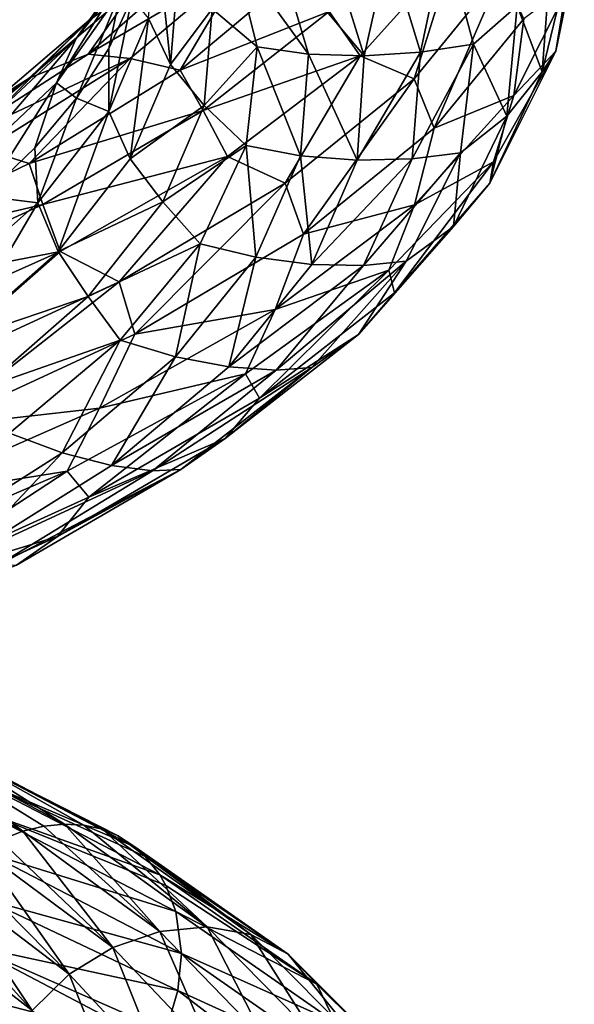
# Model space of a CAD drawing. Header units: metres. Extents: x -109 to 109, y -917 to 389.
# Tile 299 of 656: x 12 to 19, y -763 to -750. Entities that reach past the tile are written whole.
import ezdxf

# ---------------------------------------------------------------- set-up
doc = ezdxf.new("R2010")
doc.units = ezdxf.units.M
doc.layers.add('solid_24503124_XXX_01_SW0001_01', color=7, linetype='CONTINUOUS')

msp = doc.modelspace()

# ---------------------------------------------------------------- linework, layer by layer
at = {"layer": 'solid_24503124_XXX_01_SW0001_01'}
for points in [[(13.670398, -749.31781, -0.166517), (13.40184, -749.544922, -0.877706), (12.566813, -750.713806, 1.180154)], [(12.729406, -750.485657, 1.914993), (13.670398, -749.31781, -0.166517), (12.566813, -750.713806, 1.180154)], [(13.321112, -750.061218, 2.104276), (13.670398, -749.31781, -0.166517), (12.729406, -750.485657, 1.914993)], [(13.486463, -750.459473, -3.0372), (13.584034, -749.278137, -5.170799), (13.766292, -751.041992, -3.177778)], [(13.584034, -749.278137, -5.170799), (13.862451, -749.841309, -5.35554), (13.766292, -751.041992, -3.177778)], [(16.944944, -750.885254, -5.853386), (16.536627, -749.551086, -8.5249), (17.252733, -749.426331, -8.31025)], [(16.944944, -750.885254, -5.853386), (17.252733, -749.426331, -8.31025), (17.619246, -750.786316, -5.529457)], [(17.619246, -750.786316, -5.529457), (17.252733, -749.426331, -8.31025), (18.172472, -750.296265, -5.655796)], [(18.490871, -751.135803, -2.718194), (18.900143, -749.458618, -4.871021), (18.666811, -750.872681, -1.868962)], [(18.490871, -751.135803, -2.718194), (18.596617, -749.717651, -5.698404), (18.900143, -749.458618, -4.871021)], [(18.839584, -750.027344, -2.17627), (18.666811, -750.872681, -1.868962), (18.900143, -749.458618, -4.871021)], [(13.40184, -749.544922, -0.877706), (13.134823, -750.113647, -1.1073), (12.317387, -751.276794, 0.903333)], [(12.566813, -750.713806, 1.180154), (13.40184, -749.544922, -0.877706), (12.317387, -751.276794, 0.903333)], [(14.296838, -750.336792, -5.505129), (14.561173, -749.582092, -7.756188), (14.868669, -750.818176, -5.433784)], [(14.561173, -749.582092, -7.756188), (15.148587, -749.643982, -8.202566), (15.519681, -750.913696, -5.769076)], [(14.868669, -750.818176, -5.433784), (14.561173, -749.582092, -7.756188), (15.519681, -750.913696, -5.769076)], [(16.177582, -750.932556, 3.633647), (17.37454, -749.602844, 0.948092), (15.784654, -750.367615, 3.292688)], [(16.227377, -750.932617, -5.919211), (15.820426, -749.629456, -8.471795), (16.536627, -749.551086, -8.5249)], [(16.862782, -751.225342, 3.132262), (17.37454, -749.602844, 0.948092), (16.177582, -750.932556, 3.633647)], [(16.227377, -750.932617, -5.919211), (16.536627, -749.551086, -8.5249), (16.944944, -750.885254, -5.853386)], [(16.862782, -751.225342, 3.132262), (17.984636, -749.853149, 0.319443), (17.37454, -749.602844, 0.948092)], [(12.718803, -750.911255, 4.268185), (14.081161, -749.720642, 2.136878), (13.321112, -750.061218, 2.104276)], [(14.689666, -749.753723, 2.524538), (14.081161, -749.720642, 2.136878), (12.718803, -750.911255, 4.268185)], [(15.148587, -749.643982, -8.202566), (15.820426, -749.629456, -8.471795), (16.227377, -750.932617, -5.919211)], [(15.519681, -750.913696, -5.769076), (15.148587, -749.643982, -8.202566), (16.227377, -750.932617, -5.919211)], [(18.172472, -750.296265, -5.655796), (18.596617, -749.717651, -5.698404), (18.490871, -751.135803, -2.718194)], [(13.252691, -750.968872, 4.750885), (14.689666, -749.753723, 2.524538), (12.718803, -750.911255, 4.268185)], [(13.888215, -751.11676, 5.061466), (14.689666, -749.753723, 2.524538), (13.252691, -750.968872, 4.750885)], [(13.766292, -751.041992, -3.177778), (13.862451, -749.841309, -5.35554), (14.296838, -750.336792, -5.505129)], [(13.888215, -751.11676, 5.061466), (15.375787, -749.869507, 2.720465), (14.689666, -749.753723, 2.524538)], [(15.784654, -750.367615, 3.292688), (15.375787, -749.869507, 2.720465), (13.888215, -751.11676, 5.061466)], [(17.118992, -751.854431, 3.081109), (17.984636, -749.853149, 0.319443), (16.862782, -751.225342, 3.132262)], [(17.118992, -751.854431, 3.081109), (18.256607, -750.461548, 0.227305), (17.984636, -749.853149, 0.319443)], [(11.968544, -751.215881, 4.094966), (13.321112, -750.061218, 2.104276), (12.729406, -750.485657, 1.914993)], [(12.718803, -750.911255, 4.268185), (13.321112, -750.061218, 2.104276), (11.968544, -751.215881, 4.094966)], [(12.317387, -751.276794, 0.903333), (13.134823, -750.113647, -1.1073), (12.569743, -751.473633, -0.012058)], [(13.134823, -750.113647, -1.1073), (12.982675, -750.83783, -1.106392), (12.569743, -751.473633, -0.012058)], [(13.134823, -750.113647, -1.1073), (13.275875, -750.197815, -2.233581), (12.982675, -750.83783, -1.106392)], [(18.839584, -750.027344, -2.17627), (18.130062, -751.437744, 0.783002), (18.666811, -750.872681, -1.868962)], [(18.256607, -750.461548, 0.227305), (18.130062, -751.437744, 0.783002), (18.839584, -750.027344, -2.17627)], [(13.275875, -750.197815, -2.233581), (13.486463, -750.459473, -3.0372), (12.981082, -751.639954, -0.959865)], [(12.982675, -750.83783, -1.106392), (13.275875, -750.197815, -2.233581), (12.981082, -751.639954, -0.959865)], [(13.766292, -751.041992, -3.177778), (14.296838, -750.336792, -5.505129), (14.196728, -751.563049, -3.257722)], [(14.181121, -751.630066, 5.678975), (15.784654, -750.367615, 3.292688), (13.888215, -751.11676, 5.061466)], [(16.177582, -750.932556, 3.633647), (15.784654, -750.367615, 3.292688), (14.181121, -751.630066, 5.678975)], [(14.196728, -751.563049, -3.257722), (14.296838, -750.336792, -5.505129), (14.868669, -750.818176, -5.433784)], [(17.619246, -750.786316, -5.529457), (18.172472, -750.296265, -5.655796), (18.040627, -751.700562, -2.758269)], [(18.040627, -751.700562, -2.758269), (18.172472, -750.296265, -5.655796), (18.490871, -751.135803, -2.718194)], [(12.729406, -750.485657, 1.914993), (12.566813, -750.713806, 1.180154), (11.34623, -751.848755, 3.058449)], [(11.403049, -751.615417, 3.799904), (12.729406, -750.485657, 1.914993), (11.34623, -751.848755, 3.058449)], [(11.968544, -751.215881, 4.094966), (12.729406, -750.485657, 1.914993), (11.403049, -751.615417, 3.799904)], [(12.981082, -751.639954, -0.959865), (13.486463, -750.459473, -3.0372), (13.253667, -752.241821, -1.056856)], [(13.486463, -750.459473, -3.0372), (13.766292, -751.041992, -3.177778), (13.253667, -752.241821, -1.056856)], [(17.118992, -751.854431, 3.081109), (18.130062, -751.437744, 0.783002), (18.256607, -750.461548, 0.227305)], [(12.566813, -750.713806, 1.180154), (12.317387, -751.276794, 0.903333), (11.121988, -752.406128, 2.738187)], [(11.34623, -751.848755, 3.058449), (12.566813, -750.713806, 1.180154), (11.121988, -752.406128, 2.738187)], [(12.569743, -751.473633, -0.012058), (12.982675, -750.83783, -1.106392), (12.981082, -751.639954, -0.959865)], [(14.196728, -751.563049, -3.257722), (14.868669, -750.818176, -5.433784), (14.727092, -752.072388, -3.102674)], [(14.727092, -752.072388, -3.102674), (14.868669, -750.818176, -5.433784), (15.418557, -752.204651, -3.318279)], [(14.868669, -750.818176, -5.433784), (15.519681, -750.913696, -5.769076), (15.418557, -752.204651, -3.318279)], [(16.837465, -752.242859, -3.162306), (17.619246, -750.786316, -5.529457), (17.453463, -752.167847, -2.737693)], [(16.837465, -752.242859, -3.162306), (16.944944, -750.885254, -5.853386), (17.619246, -750.786316, -5.529457)], [(17.453463, -752.167847, -2.737693), (17.619246, -750.786316, -5.529457), (18.040627, -751.700562, -2.758269)], [(17.824408, -752.554016, 0.190032), (18.666811, -750.872681, -1.868962), (17.874376, -752.281189, 1.040055)], [(17.824408, -752.554016, 0.190032), (18.490871, -751.135803, -2.718194), (18.666811, -750.872681, -1.868962)], [(18.130062, -751.437744, 0.783002), (17.874376, -752.281189, 1.040055), (18.666811, -750.872681, -1.868962)], [(10.962867, -752.044434, 6.127399), (12.718803, -750.911255, 4.268185), (11.968544, -751.215881, 4.094966)], [(13.252691, -750.968872, 4.750885), (12.718803, -750.911255, 4.268185), (10.962867, -752.044434, 6.127399)], [(11.406486, -752.123596, 6.691206), (13.252691, -750.968872, 4.750885), (10.962867, -752.044434, 6.127399)], [(11.970876, -752.301331, 7.105521), (13.252691, -750.968872, 4.750885), (11.406486, -752.123596, 6.691206)], [(11.970876, -752.301331, 7.105521), (13.888215, -751.11676, 5.061466), (13.252691, -750.968872, 4.750885)], [(14.490922, -752.213928, 6.069638), (16.177582, -750.932556, 3.633647), (14.181121, -751.630066, 5.678975)], [(15.223648, -752.552002, 5.704503), (16.177582, -750.932556, 3.633647), (14.490922, -752.213928, 6.069638)], [(15.223648, -752.552002, 5.704503), (16.862782, -751.225342, 3.132262), (16.177582, -750.932556, 3.633647)], [(15.418557, -752.204651, -3.318279), (15.519681, -750.913696, -5.769076), (16.13928, -752.258972, -3.345366)], [(15.519681, -750.913696, -5.769076), (16.227377, -750.932617, -5.919211), (16.13928, -752.258972, -3.345366)], [(16.13928, -752.258972, -3.345366), (16.944944, -750.885254, -5.853386), (16.837465, -752.242859, -3.162306)], [(16.13928, -752.258972, -3.345366), (16.227377, -750.932617, -5.919211), (16.944944, -750.885254, -5.853386)], [(14.181121, -751.630066, 5.678975), (13.888215, -751.11676, 5.061466), (11.970876, -752.301331, 7.105521)], [(13.253667, -752.241821, -1.056856), (13.766292, -751.041992, -3.177778), (14.196728, -751.563049, -3.257722)], [(10.249176, -752.313232, 5.819331), (11.968544, -751.215881, 4.094966), (11.403049, -751.615417, 3.799904)], [(10.962867, -752.044434, 6.127399), (11.968544, -751.215881, 4.094966), (10.249176, -752.313232, 5.819331)], [(15.456164, -753.200439, 5.691041), (16.862782, -751.225342, 3.132262), (15.223648, -752.552002, 5.704503)], [(15.456164, -753.200439, 5.691041), (17.118992, -751.854431, 3.081109), (16.862782, -751.225342, 3.132262)], [(18.040627, -751.700562, -2.758269), (18.490871, -751.135803, -2.718194), (17.824408, -752.554016, 0.190032)], [(11.121988, -752.406128, 2.738187), (12.317387, -751.276794, 0.903333), (11.403543, -752.71936, 2.034306)], [(12.317387, -751.276794, 0.903333), (12.041029, -752.102478, 1.039345), (11.403543, -752.71936, 2.034306)], [(12.317387, -751.276794, 0.903333), (12.569743, -751.473633, -0.012058), (12.041029, -752.102478, 1.039345)], [(12.041029, -752.102478, 1.039345), (12.569743, -751.473633, -0.012058), (12.080536, -752.800415, 0.993405)], [(12.569743, -751.473633, -0.012058), (12.981082, -751.639954, -0.959865), (12.080536, -752.800415, 0.993405)], [(18.130062, -751.437744, 0.783002), (16.866852, -752.826294, 3.580752), (17.874376, -752.281189, 1.040055)], [(17.118992, -751.854431, 3.081109), (16.866852, -752.826294, 3.580752), (18.130062, -751.437744, 0.783002)], [(13.253667, -752.241821, -1.056856), (14.196728, -751.563049, -3.257722), (13.667184, -752.788208, -1.06903)], [(13.667184, -752.788208, -1.06903), (14.196728, -751.563049, -3.257722), (14.727092, -752.072388, -3.102674)], [(12.143024, -752.824585, 7.749881), (14.181121, -751.630066, 5.678975), (11.970876, -752.301331, 7.105521)], [(12.080536, -752.800415, 0.993405), (12.981082, -751.639954, -0.959865), (12.337358, -753.420959, 0.937998)], [(14.490922, -752.213928, 6.069638), (14.181121, -751.630066, 5.678975), (12.143024, -752.824585, 7.749881)], [(12.981082, -751.639954, -0.959865), (13.253667, -752.241821, -1.056856), (12.337358, -753.420959, 0.937998)], [(17.363335, -753.103333, 0.064352), (18.040627, -751.700562, -2.758269), (17.824408, -752.554016, 0.190032)], [(17.453463, -752.167847, -2.737693), (18.040627, -751.700562, -2.758269), (17.363335, -753.103333, 0.064352)], [(15.456164, -753.200439, 5.691041), (16.866852, -752.826294, 3.580752), (17.118992, -751.854431, 3.081109)], [(9.685747, -753.403137, 8.788005), (11.970876, -752.301331, 7.105521), (11.406486, -752.123596, 6.691206)], [(11.403543, -752.71936, 2.034306), (12.041029, -752.102478, 1.039345), (12.080536, -752.800415, 0.993405)], [(13.667184, -752.788208, -1.06903), (14.727092, -752.072388, -3.102674), (14.142123, -753.323547, -0.83848)], [(14.142123, -753.323547, -0.83848), (14.727092, -752.072388, -3.102674), (14.850615, -753.494629, -0.929874)], [(14.727092, -752.072388, -3.102674), (15.418557, -752.204651, -3.318279), (14.850615, -753.494629, -0.929874)], [(12.362688, -753.423279, 8.176676), (14.490922, -752.213928, 6.069638), (12.143024, -752.824585, 7.749881)], [(12.337358, -753.420959, 0.937998), (13.253667, -752.241821, -1.056856), (13.667184, -752.788208, -1.06903)], [(13.113845, -753.807739, 7.950558), (14.490922, -752.213928, 6.069638), (12.362688, -753.423279, 8.176676)], [(13.113845, -753.807739, 7.950558), (15.223648, -752.552002, 5.704503), (14.490922, -752.213928, 6.069638)], [(14.850615, -753.494629, -0.929874), (15.418557, -752.204651, -3.318279), (15.561535, -753.585083, -0.833883)], [(15.418557, -752.204651, -3.318279), (16.13928, -752.258972, -3.345366), (15.561535, -753.585083, -0.833883)], [(15.561535, -753.585083, -0.833883), (16.837465, -752.242859, -3.162306), (16.220037, -753.599487, -0.538731)], [(15.561535, -753.585083, -0.833883), (16.13928, -752.258972, -3.345366), (16.837465, -752.242859, -3.162306)], [(16.220037, -753.599487, -0.538731), (17.453463, -752.167847, -2.737693), (16.762094, -753.545959, -0.024603)], [(16.220037, -753.599487, -0.538731), (16.837465, -752.242859, -3.162306), (17.453463, -752.167847, -2.737693)], [(16.762094, -753.545959, -0.024603), (17.453463, -752.167847, -2.737693), (17.363335, -753.103333, 0.064352)], [(12.143024, -752.824585, 7.749881), (11.970876, -752.301331, 7.105521), (9.685747, -753.403137, 8.788005)], [(16.866852, -752.826294, 3.580752), (16.544325, -753.658142, 3.764535), (17.874376, -752.281189, 1.040055)], [(16.613543, -753.945679, 2.932738), (17.874376, -752.281189, 1.040055), (16.544325, -753.658142, 3.764535)], [(16.613543, -753.945679, 2.932738), (17.824408, -752.554016, 0.190032), (17.874376, -752.281189, 1.040055)], [(13.315413, -754.473511, 7.970245), (15.223648, -752.552002, 5.704503), (13.113845, -753.807739, 7.950558)], [(13.315413, -754.473511, 7.970245), (15.456164, -753.200439, 5.691041), (15.223648, -752.552002, 5.704503)], [(17.363335, -753.103333, 0.064352), (17.824408, -752.554016, 0.190032), (16.613543, -753.945679, 2.932738)], [(11.403543, -752.71936, 2.034306), (12.080536, -752.800415, 0.993405), (10.815076, -753.922302, 2.759865)], [(9.735754, -753.930847, 9.440628), (12.143024, -752.824585, 7.749881), (9.685747, -753.403137, 8.788005)], [(12.362688, -753.423279, 8.176676), (12.143024, -752.824585, 7.749881), (9.735754, -753.930847, 9.440628)], [(10.815076, -753.922302, 2.759865), (12.080536, -752.800415, 0.993405), (11.048182, -754.560303, 2.742732)], [(12.080536, -752.800415, 0.993405), (12.337358, -753.420959, 0.937998), (11.048182, -754.560303, 2.742732)], [(12.337358, -753.420959, 0.937998), (13.667184, -752.788208, -1.06903), (12.721422, -753.991699, 0.989629)], [(12.721422, -753.991699, 0.989629), (13.667184, -752.788208, -1.06903), (14.142123, -753.323547, -0.83848)], [(16.866852, -752.826294, 3.580752), (15.096077, -754.158875, 6.111252), (16.544325, -753.658142, 3.764535)], [(15.456164, -753.200439, 5.691041), (15.096077, -754.158875, 6.111252), (16.866852, -752.826294, 3.580752)], [(16.15756, -754.478516, 2.721546), (17.363335, -753.103333, 0.064352), (16.613543, -753.945679, 2.932738)], [(16.762094, -753.545959, -0.024603), (17.363335, -753.103333, 0.064352), (16.15756, -754.478516, 2.721546)], [(13.315413, -754.473511, 7.970245), (15.096077, -754.158875, 6.111252), (15.456164, -753.200439, 5.691041)], [(12.721422, -753.991699, 0.989629), (14.142123, -753.323547, -0.83848), (13.12894, -754.550354, 1.285753)], [(13.12894, -754.550354, 1.285753), (14.142123, -753.323547, -0.83848), (13.829924, -754.760986, 1.318575)], [(14.142123, -753.323547, -0.83848), (14.850615, -753.494629, -0.929874), (13.829924, -754.760986, 1.318575)], [(9.860671, -754.539795, 9.889096), (12.362688, -753.423279, 8.176676), (9.735754, -753.930847, 9.440628)], [(10.601547, -754.970154, 9.799859), (12.362688, -753.423279, 8.176676), (9.860671, -754.539795, 9.889096)], [(10.601547, -754.970154, 9.799859), (13.113845, -753.807739, 7.950558), (12.362688, -753.423279, 8.176676)], [(11.048182, -754.560303, 2.742732), (12.337358, -753.420959, 0.937998), (12.721422, -753.991699, 0.989629)], [(13.829924, -754.760986, 1.318575), (14.850615, -753.494629, -0.929874), (14.508236, -754.887268, 1.533645)], [(14.850615, -753.494629, -0.929874), (15.561535, -753.585083, -0.833883), (14.508236, -754.887268, 1.533645)], [(14.508236, -754.887268, 1.533645), (15.561535, -753.585083, -0.833883), (16.220037, -753.599487, -0.538731)], [(14.508236, -754.887268, 1.533645), (16.220037, -753.599487, -0.538731), (15.107925, -754.930542, 1.93257)], [(15.107925, -754.930542, 1.93257), (16.762094, -753.545959, -0.024603), (15.563048, -754.895508, 2.523197)], [(15.107925, -754.930542, 1.93257), (16.220037, -753.599487, -0.538731), (16.762094, -753.545959, -0.024603)], [(15.563048, -754.895508, 2.523197), (16.762094, -753.545959, -0.024603), (16.15756, -754.478516, 2.721546)], [(15.096077, -754.158875, 6.111252), (14.719865, -754.978088, 6.219248), (16.544325, -753.658142, 3.764535)], [(14.89922, -755.284851, 5.423452), (16.544325, -753.658142, 3.764535), (14.719865, -754.978088, 6.219248)], [(14.89922, -755.284851, 5.423452), (16.613543, -753.945679, 2.932738), (16.544325, -753.658142, 3.764535)], [(10.765915, -755.650696, 9.847121), (13.113845, -753.807739, 7.950558), (10.601547, -754.970154, 9.799859)], [(10.765915, -755.650696, 9.847121), (13.315413, -754.473511, 7.970245), (13.113845, -753.807739, 7.950558)], [(11.048182, -754.560303, 2.742732), (12.721422, -753.991699, 0.989629), (11.391239, -755.153625, 2.85227)], [(11.391239, -755.153625, 2.85227), (12.721422, -753.991699, 0.989629), (13.12894, -754.550354, 1.285753)], [(16.15756, -754.478516, 2.721546), (16.613543, -753.945679, 2.932738), (14.89922, -755.284851, 5.423452)], [(15.096077, -754.158875, 6.111252), (12.86555, -755.41333, 8.298704), (14.719865, -754.978088, 6.219248)], [(13.315413, -754.473511, 7.970245), (12.86555, -755.41333, 8.298704), (15.096077, -754.158875, 6.111252)], [(10.765915, -755.650696, 9.847121), (12.86555, -755.41333, 8.298704), (13.315413, -754.473511, 7.970245)], [(14.463796, -755.800781, 5.129542), (16.15756, -754.478516, 2.721546), (14.89922, -755.284851, 5.423452)], [(15.563048, -754.895508, 2.523197), (16.15756, -754.478516, 2.721546), (14.463796, -755.800781, 5.129542)], [(11.391239, -755.153625, 2.85227), (13.12894, -754.550354, 1.285753), (11.721128, -755.732178, 3.202269)], [(11.721128, -755.732178, 3.202269), (13.12894, -754.550354, 1.285753), (12.390879, -755.981812, 3.355333)], [(13.12894, -754.550354, 1.285753), (13.829924, -754.760986, 1.318575), (12.390879, -755.981812, 3.355333)], [(12.390879, -755.981812, 3.355333), (13.829924, -754.760986, 1.318575), (13.015032, -756.142395, 3.681806)], [(13.829924, -754.760986, 1.318575), (14.508236, -754.887268, 1.533645), (13.015032, -756.142395, 3.681806)], [(12.86555, -755.41333, 8.298704), (12.452056, -756.216003, 8.324239), (14.719865, -754.978088, 6.219248)], [(12.730079, -756.545837, 7.579629), (14.719865, -754.978088, 6.219248), (12.452056, -756.216003, 8.324239)], [(12.730079, -756.545837, 7.579629), (14.89922, -755.284851, 5.423452), (14.719865, -754.978088, 6.219248)], [(13.015032, -756.142395, 3.681806), (14.508236, -754.887268, 1.533645), (15.107925, -754.930542, 1.93257)], [(13.015032, -756.142395, 3.681806), (15.107925, -754.930542, 1.93257), (13.53863, -756.212097, 4.173205)], [(13.53863, -756.212097, 4.173205), (15.563048, -754.895508, 2.523197), (13.896098, -756.191833, 4.825372)], [(13.53863, -756.212097, 4.173205), (15.107925, -754.930542, 1.93257), (15.563048, -754.895508, 2.523197)], [(13.896098, -756.191833, 4.825372), (15.563048, -754.895508, 2.523197), (14.463796, -755.800781, 5.129542)], [(14.463796, -755.800781, 5.129542), (14.89922, -755.284851, 5.423452), (12.730079, -756.545837, 7.579629)], [(12.86555, -755.41333, 8.298704), (10.243127, -756.568237, 10.076091), (12.452056, -756.216003, 8.324239)], [(10.765915, -755.650696, 9.847121), (10.243127, -756.568237, 10.076091), (12.86555, -755.41333, 8.298704)], [(11.721128, -755.732178, 3.202269), (12.390879, -755.981812, 3.355333), (10.574187, -757.135315, 5.112018)], [(12.329837, -757.044922, 7.208594), (14.463796, -755.800781, 5.129542), (12.730079, -756.545837, 7.579629)], [(13.896098, -756.191833, 4.825372), (14.463796, -755.800781, 5.129542), (12.329837, -757.044922, 7.208594)], [(10.574187, -757.135315, 5.112018), (12.390879, -755.981812, 3.355333), (11.124334, -757.327515, 5.538592)], [(12.390879, -755.981812, 3.355333), (13.015032, -756.142395, 3.681806), (11.124334, -757.327515, 5.538592)], [(10.243127, -756.568237, 10.076091), (9.81214, -757.35022, 10.015141), (12.452056, -756.216003, 8.324239)], [(10.174522, -757.705994, 9.333988), (12.452056, -756.216003, 8.324239), (9.81214, -757.35022, 10.015141)], [(10.174522, -757.705994, 9.333988), (12.730079, -756.545837, 7.579629), (12.452056, -756.216003, 8.324239)], [(11.124334, -757.327515, 5.538592), (13.015032, -756.142395, 3.681806), (13.53863, -756.212097, 4.173205)], [(11.124334, -757.327515, 5.538592), (13.53863, -756.212097, 4.173205), (11.556568, -757.420166, 6.108425)], [(11.556568, -757.420166, 6.108425), (13.896098, -756.191833, 4.825372), (11.80804, -757.410645, 6.805837)], [(11.556568, -757.420166, 6.108425), (13.53863, -756.212097, 4.173205), (13.896098, -756.191833, 4.825372)], [(11.80804, -757.410645, 6.805837), (13.896098, -756.191833, 4.825372), (12.329837, -757.044922, 7.208594)], [(12.329837, -757.044922, 7.208594), (12.730079, -756.545837, 7.579629), (10.174522, -757.705994, 9.333988)], [(9.823003, -758.188965, 8.894012), (12.329837, -757.044922, 7.208594), (10.174522, -757.705994, 9.333988)], [(11.80804, -757.410645, 6.805837), (12.329837, -757.044922, 7.208594), (9.823003, -758.188965, 8.894012)], [(10.201653, -759.519836, -21.818417), (9.774636, -759.638367, -21.253613), (11.89121, -760.794739, -19.637709)], [(10.201653, -759.519836, -21.818417), (12.154493, -760.730835, -19.87504), (12.420345, -760.703979, -20.127928)], [(10.61243, -759.563049, -22.384537), (10.201653, -759.519836, -21.818417), (12.420345, -760.703979, -20.127928)], [(10.201653, -759.519836, -21.818417), (11.89121, -760.794739, -19.637709), (12.154493, -760.730835, -19.87504)], [(10.61243, -759.563049, -22.384537), (12.666848, -760.716553, -20.375666), (12.901362, -760.768799, -20.625635)], [(10.958752, -759.764282, -22.926798), (10.61243, -759.563049, -22.384537), (12.901362, -760.768799, -20.625635)], [(10.61243, -759.563049, -22.384537), (12.420345, -760.703979, -20.127928), (12.666848, -760.716553, -20.375666)], [(9.774636, -759.638367, -21.253613), (11.599874, -760.907288, -19.389828), (11.89121, -760.794739, -19.637709)], [(10.958752, -759.764282, -22.926798), (13.094679, -760.849182, -20.84498), (13.311586, -760.990173, -21.109337)], [(11.201972, -760.092346, -23.425804), (10.958752, -759.764282, -22.926798), (13.311586, -760.990173, -21.109337)], [(10.958752, -759.764282, -22.926798), (12.901362, -760.768799, -20.625635), (13.094679, -760.849182, -20.84498)], [(11.201972, -760.092346, -23.425804), (13.44611, -761.113098, -21.286076), (13.631479, -761.349792, -21.55405)], [(11.37001, -760.538635, -23.822538), (11.201972, -760.092346, -23.425804), (13.631479, -761.349792, -21.55405)], [(11.201972, -760.092346, -23.425804), (13.311586, -760.990173, -21.109337), (13.44611, -761.113098, -21.286076)], [(11.37001, -760.538635, -23.822538), (13.707098, -761.482056, -21.676367), (13.835806, -761.813232, -21.92329)], [(11.37001, -760.538635, -23.822538), (13.835806, -761.813232, -21.92329), (11.452143, -761.077087, -24.082472)], [(11.37001, -760.538635, -23.822538), (13.631479, -761.349792, -21.55405), (13.707098, -761.482056, -21.676367)], [(11.89121, -760.794739, -19.637709), (13.632529, -762.067017, -17.718895), (12.154493, -760.730835, -19.87504)], [(13.632529, -762.067017, -17.718895), (12.420345, -760.703979, -20.127928), (12.154493, -760.730835, -19.87504)], [(12.420345, -760.703979, -20.127928), (14.231744, -762.008911, -18.110415), (12.666848, -760.716553, -20.375666)], [(13.632529, -762.067017, -17.718895), (14.231744, -762.008911, -18.110415), (12.420345, -760.703979, -20.127928)], [(14.231744, -762.008911, -18.110415), (12.901362, -760.768799, -20.625635), (12.666848, -760.716553, -20.375666)], [(13.033532, -762.270569, -17.37923), (11.89121, -760.794739, -19.637709), (11.599874, -760.907288, -19.389828)], [(13.033532, -762.270569, -17.37923), (13.632529, -762.067017, -17.718895), (11.89121, -760.794739, -19.637709)], [(12.901362, -760.768799, -20.625635), (14.787778, -762.104858, -18.527157), (13.094679, -760.849182, -20.84498)], [(14.231744, -762.008911, -18.110415), (14.787778, -762.104858, -18.527157), (12.901362, -760.768799, -20.625635)], [(14.787778, -762.104858, -18.527157), (13.311586, -760.990173, -21.109337), (13.094679, -760.849182, -20.84498)], [(11.363147, -761.032532, -19.200325), (13.033532, -762.270569, -17.37923), (11.599874, -760.907288, -19.389828)], [(13.311586, -760.990173, -21.109337), (15.260819, -762.356567, -18.942955), (13.44611, -761.113098, -21.286076)], [(14.787778, -762.104858, -18.527157), (15.260819, -762.356567, -18.942955), (13.311586, -760.990173, -21.109337)], [(12.478148, -762.611023, -17.118402), (11.363147, -761.032532, -19.200325), (11.09748, -761.213867, -19.002052)], [(12.478148, -762.611023, -17.118402), (13.033532, -762.270569, -17.37923), (11.363147, -761.032532, -19.200325)], [(11.452143, -761.077087, -24.082472), (13.907401, -762.348633, -22.189108), (11.405435, -761.658508, -24.201118)], [(11.452143, -761.077087, -24.082472), (13.835806, -761.813232, -21.92329), (13.907401, -762.348633, -22.189108)], [(15.260819, -762.356567, -18.942955), (13.631479, -761.349792, -21.55405), (13.44611, -761.113098, -21.286076)], [(10.883123, -761.398071, -18.855511), (12.478148, -762.611023, -17.118402), (11.09748, -761.213867, -19.002052)], [(13.631479, -761.349792, -21.55405), (15.625522, -762.739075, -19.33218), (13.707098, -761.482056, -21.676367)], [(15.260819, -762.356567, -18.942955), (15.625522, -762.739075, -19.33218), (13.631479, -761.349792, -21.55405)], [(12.006081, -763.073914, -16.959185), (10.883123, -761.398071, -18.855511), (10.679914, -761.612427, -18.73077)], [(12.006081, -763.073914, -16.959185), (12.478148, -762.611023, -17.118402), (10.883123, -761.398071, -18.855511)], [(15.625522, -762.739075, -19.33218), (13.835806, -761.813232, -21.92329), (13.707098, -761.482056, -21.676367)], [(10.473774, -761.879944, -18.622162), (12.006081, -763.073914, -16.959185), (10.679914, -761.612427, -18.73077)], [(11.219325, -762.246826, -24.196127), (11.405435, -761.658508, -24.201118), (13.859415, -762.820313, -22.314756)], [(11.405435, -761.658508, -24.201118), (13.907401, -762.348633, -22.189108), (13.859415, -762.820313, -22.314756)], [(11.64257, -763.623169, -16.906836), (12.006081, -763.073914, -16.959185), (10.473774, -761.879944, -18.622162)], [(13.835806, -761.813232, -21.92329), (15.860186, -763.220886, -19.669323), (13.907401, -762.348633, -22.189108)], [(15.625522, -762.739075, -19.33218), (15.860186, -763.220886, -19.669323), (13.835806, -761.813232, -21.92329)], [(13.632529, -762.067017, -17.718895), (14.960456, -763.441589, -15.553793), (14.231744, -762.008911, -18.110415)], [(14.231744, -762.008911, -18.110415), (15.618038, -763.42041, -15.842004), (14.787778, -762.104858, -18.527157)], [(14.960456, -763.441589, -15.553793), (15.618038, -763.42041, -15.842004), (14.231744, -762.008911, -18.110415)], [(13.033532, -762.270569, -17.37923), (14.30311, -763.609985, -15.318509), (13.632529, -762.067017, -17.718895)], [(14.30311, -763.609985, -15.318509), (14.960456, -763.441589, -15.553793), (13.632529, -762.067017, -17.718895)], [(14.787778, -762.104858, -18.527157), (16.228235, -763.552673, -16.16412), (15.260819, -762.356567, -18.942955)], [(15.618038, -763.42041, -15.842004), (16.228235, -763.552673, -16.16412), (14.787778, -762.104858, -18.527157)], [(10.962573, -762.819702, -24.036474), (11.219325, -762.246826, -24.196127), (13.634098, -763.515747, -22.348902)], [(11.219325, -762.246826, -24.196127), (13.707098, -763.341553, -22.356562), (13.634098, -763.515747, -22.348902)], [(11.219325, -762.246826, -24.196127), (13.859415, -762.820313, -22.314756), (13.707098, -763.341553, -22.356562)], [(12.478148, -762.611023, -17.118402), (13.693627, -763.919373, -15.155532), (13.033532, -762.270569, -17.37923)], [(13.693627, -763.919373, -15.155532), (14.30311, -763.609985, -15.318509), (13.033532, -762.270569, -17.37923)], [(13.907401, -762.348633, -22.189108), (15.940473, -763.768494, -19.932077), (13.859415, -762.820313, -22.314756)], [(15.860186, -763.220886, -19.669323), (15.940473, -763.768494, -19.932077), (13.907401, -762.348633, -22.189108)], [(15.260819, -762.356567, -18.942955), (16.747356, -763.83783, -16.500895), (15.625522, -762.739075, -19.33218)], [(16.228235, -763.552673, -16.16412), (16.747356, -763.83783, -16.500895), (15.260819, -762.356567, -18.942955)], [(12.006081, -763.073914, -16.959185), (13.175577, -764.357483, -15.080649), (12.478148, -762.611023, -17.118402)], [(13.175577, -764.357483, -15.080649), (13.693627, -763.919373, -15.155532), (12.478148, -762.611023, -17.118402)], [(15.625522, -762.739075, -19.33218), (17.147583, -764.248901, -16.830879), (15.860186, -763.220886, -19.669323)], [(16.747356, -763.83783, -16.500895), (17.147583, -764.248901, -16.830879), (15.625522, -762.739075, -19.33218)], [(10.629179, -763.325562, -23.741716), (10.962573, -762.819702, -24.036474), (13.315269, -764.077942, -22.242432)], [(10.962573, -762.819702, -24.036474), (13.44611, -763.875244, -22.296471), (13.315269, -764.077942, -22.242432)], [(10.962573, -762.819702, -24.036474), (13.634098, -763.515747, -22.348902), (13.44611, -763.875244, -22.296471)], [(13.859415, -762.820313, -22.314756), (15.861801, -764.351135, -20.087631), (13.707098, -763.341553, -22.356562)], [(15.940473, -763.768494, -19.932077), (15.861801, -764.351135, -20.087631), (13.859415, -762.820313, -22.314756)]]:
    msp.add_3dface(points, dxfattribs=at)

doc.saveas('drawing.dxf')
